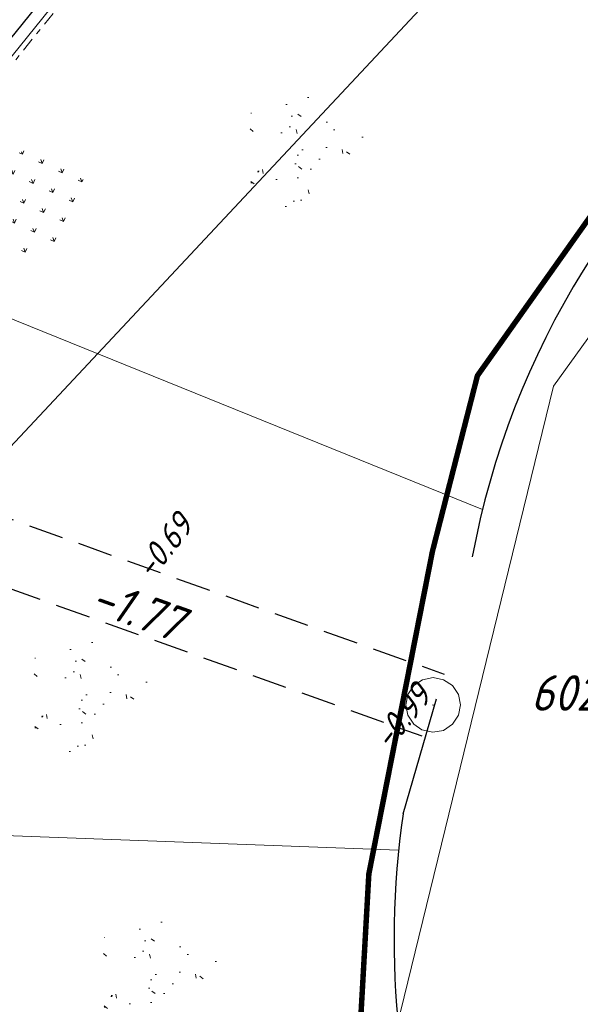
# Model space of a CAD drawing. Header units: metres. Extents: x 111546 to 149831, y 498798 to 507863.
# Tile 738 of 1056: x 111874 to 111884, y 501629 to 501647. Entities that reach past the tile are written whole.
import ezdxf
from ezdxf.enums import TextEntityAlignment as Align

# ---------------------------------------------------------------- set-up
doc = ezdxf.new("R2010")
doc.units = ezdxf.units.M
doc.linetypes.add('DASHDOT', pattern=[25.4, 12.7, -6.35, 0, -6.35])
doc.linetypes.add('DASHED', pattern=[19.05, 12.7, -6.35])
for name, color, linetype in [('0-hoogte mv-bestaand', 253, 'Continuous'), ('0-werkgrens', 210, 'FENCELINE1'), ('2-bs-Put Koppelstuk', 1, 'Continuous'), ('2-bs-Put Koppelstuk  nummer', 253, 'Continuous'), ('2-bs-Streng overstort', 252, 'DASHED'), ('2-bs-Streng persleiding', 252, 'RI-PERS'), ('2-bs-Streng regenwater  bobtot', 252, 'Continuous'), ('3-vw-band-ob 6x20', 30, 'Continuous'), ('W01_KANTSLOOT', 252, 'Continuous')]:
    doc.layers.add(name, color=color, linetype=linetype)
for name, color, linetype, lineweight in [('0-kadastrale percelen', 253, 'AI-KADASTRAAL', 9), ('2-YY-kolkleiding HWA 125mm', 150, 'Continuous', 15), ('3-nw-band-ob 10x20', 7, 'Continuous', 13), ('3-nw-band-ob 10x20-achterkant', 7, 'DASHDOT', 13), ('3-nw-maatvoering', 181, 'Continuous', 15), ('4-bs-gras', 253, 'Continuous', 9), ('4-nw-gazon', 7, 'Continuous', 5)]:
    doc.layers.add(name, color=color, linetype=linetype, lineweight=lineweight)
doc.styles.get("Standard").update_dxf_attribs({"font": 'isocp-ie.shx'})
doc.styles.add('veysel', font='isocp-ie.shx', dxfattribs={"height": 0.1})
doc.styles.add('Zaanstad', font='ARIALN.TTF')
doc.linetypes.add('AI-KADASTRAAL', pattern='A,5.5,-2,["K",Standard,S=1.8,R=0,X=0,Y=-0.9],-2,5.5,-2,[5,NLCS.SHX,S=0.75,R=0,X=0,Y=0],-2', length=19)
doc.linetypes.add('FENCELINE1', pattern='A,6.35,-2.54,[133,ltypeshp.shx,S=2.54,R=0,X=-2.54,Y=0],-2.54,25.4', length=36.83)
doc.linetypes.add('RI-PERS', pattern='A,7,-2,["P",Standard,S=1.8,R=0,X=-0.5,Y=-0.9],-2,7,-2,[102,NLCS.SHX,S=1,R=180,X=0,Y=0],-2', length=22)
doc.dimstyles.new('1-250', dxfattribs={"dimscale": 0.25, "dimtxt": 2, "dimasz": 2, "dimexe": 1, "dimexo": 1, "dimgap": 0.5, "dimtad": 1, "dimzin": 0, "dimdsep": 46, "dimtxsty": 'Zaanstad', "dimcen": 0, "dimclrd": 256, "dimclre": 256, "dimclrt": 256, "dimadec": 0, "dimazin": 0, "dimtfac": 1, "dimtofl": 0, "dimtmove": 0, "dimatfit": 3, "dimfxl": 1, "dimtfill": 1, "dimtolj": 1, "dimtzin": 0, "dimlwd": -1, "dimlwe": -1, "dimarcsym": 0})

# ---------------------------------------------------------------- blocks, each defined once
blk = doc.blocks.new('PUTRNB')
at = {"layer": '2-bs-Put Koppelstuk', "linetype": 'Continuous', "lineweight": 0, "flags": 128}
blk.add_lwpolyline([(0.001, 0.502), (0.193, 0.462), (0.357, 0.354), (0.465, 0.19), (0.503, 0), (0.467, -0.188), (0.357, -0.354), (0.191, -0.464), (-0.001, -0.498), (-0.203, -0.456), (-0.351, -0.354), (-0.461, -0.184), (-0.497, 0), (-0.459, 0.19), (-0.351, 0.354), (-0.191, 0.46), (0.001, 0.502)], dxfattribs=at)
at = {"layer": '2-bs-Put Koppelstuk', "linetype": 'Continuous', "lineweight": 0}
blk.add_point((0, 0), dxfattribs=at)
blk = doc.blocks.new('*D1027')
at = {"layer": '3-nw-maatvoering', "ltscale": 0.02, "transparency": 16777216}
blk.add_line((111866.127, 501633.268), (111863.621, 501633.572), dxfattribs=at)
blk.add_solid([(111863.631, 501633.655), (111863.611, 501633.489), (111863.124, 501633.632)], dxfattribs=at)
at = {"layer": 'Defpoints', "color": 0, "ltscale": 0.02, "transparency": 16777216}
for p in [(111863.124, 501633.632), (111878.015, 501631.826)]:
    blk.add_point(p, dxfattribs=at)
at = {"layer": '3-nw-maatvoering', "ltscale": 0.02, "transparency": 16777216, "insert": (111865.168, 501633.767), "char_height": 0.5, "attachment_point": 5, "rotation": 353.0817, "style": 'Zaanstad', "bg_fill": 3, "box_fill_scale": 1.1, "bg_fill_color": 256, "bg_fill_true_color": 13158600, "bg_fill_transparency": 0}
blk.add_mtext('\\A1;R15.00', dxfattribs=at)

msp = doc.modelspace()

# ---------------------------------------------------------------- hatches: boundary and pattern name
at = {"layer": '4-bs-gras'}
h = msp.add_hatch(dxfattribs=at)
h.set_pattern_fill('AGR-KRUIDEN', color=256, scale=0.04, pattern_type=2)
h.set_pattern_definition([(110.0468, (111853.0092, 501632.35383), (-0.3626612, 0.1687508), [0.075, -0.4906854]), (65.0468, (111853.0092, 501632.35383), (-0.362661, 0.168751), [0.075, -0.325]), (155.0468, (111853.0092, 501632.35383), (-0.168751, -0.362661), [0.075, -0.325])])
h.paths.add_polyline_path([(111875.4252, 501644.5486), (111874.7083, 501645.1407), (111874.0535, 501644.9018), (111873.4803, 501644.8968), (111873.4892, 501643.8861), (111873.7902, 501643.0612), (111874.7203, 501643.1177), (111875.1555, 501643.623), (111875.3422, 501643.8234)])
at = {"layer": '4-nw-gazon', "ltscale": 0.1}
h = msp.add_hatch(dxfattribs=at)
h.set_pattern_fill('AGR-GRAS_GAZON', color=256, scale=0.5, angle=-46.148, pattern_type=2)
h.set_pattern_definition([(308.76637, (112480.02095, 500915.7404), (0.9624805, 0.0527809), [0, -0.76, 0, -0.85, 0, -0.8125]), (278.76637, (112480.021, 500915.7404), (1.4302849, -0.8534867), [0, -0.41, 0, -0.685, 0, -0.2625]), (238.76637, (112480.00735, 500916.3552), (0.037241, -1.5566281), [0, -0.25, 0, -0.9, 0, -1.175]), (228.76637, (112480.0074, 500916.3552), (0.4719491, -1.4929976), [0, -0.125, 0, -0.59, 0, -0.675]), (322.26637, (112481.8974, 500917.0522), (0.8731955, 0.27140796), [0.075, -1.04775]), (281.26637, (112478.08834, 500916.968), (0.83706867, -0.3680336), [0.075, -1.04775])])
edge = h.paths.add_edge_path()
edge.add_arc((111879.4032, 501644.9923), 1.1599, 0, 360)
h = msp.add_hatch(dxfattribs=at)
h.set_pattern_fill('AGR-GRAS_GAZON', color=256, scale=0.5, angle=-46.148, pattern_type=2)
h.set_pattern_definition([(308.76637, (112477.3425, 500900.6668), (0.9624805, 0.0527809), [0, -0.76, 0, -0.85, 0, -0.8125]), (278.76637, (112477.3425, 500900.6668), (1.4302849, -0.8534867), [0, -0.41, 0, -0.685, 0, -0.2625]), (238.76637, (112477.3289, 500901.2817), (0.037241, -1.5566281), [0, -0.25, 0, -0.9, 0, -1.175]), (228.76637, (112477.3289, 500901.2817), (0.4719491, -1.4929976), [0, -0.125, 0, -0.59, 0, -0.675]), (322.26637, (112479.219, 500901.9786), (0.8731955, 0.27140796), [0.075, -1.04775]), (281.26637, (112475.4099, 500901.8944), (0.83706867, -0.3680336), [0.075, -1.04775])])
edge = h.paths.add_edge_path()
edge.add_arc((111876.7247, 501629.9187), 1.1599, 0, 360)

# ---------------------------------------------------------------- linework, layer by layer
at = {"layer": '0-hoogte mv-bestaand'}
msp.add_line((111881.263, 501632.889), (111881.873, 501634.988), dxfattribs=at)
at = {"layer": '0-kadastrale percelen', "ltscale": 0.25}
msp.add_lwpolyline([(112037.14, 501633.257), (112025.655, 501633.182), (112014.682, 501633.21), (111981.912, 501634.69), (111969.056, 501635.198), (111961.515, 501636.619), (111954.375, 501639.795), (111946.752, 501647.153), (111941.928, 501651.37), (111931.692, 501657.451), (111923.126, 501659.868), (111915.69, 501660.061), (111906.007, 501657.883), (111901.722, 501656.27), (111895.975, 501652.635), (111887.443, 501645.473), (111884.009, 501640.703), (111881.075, 501628.693)], dxfattribs=at)
at = {"layer": '0-werkgrens', "ltscale": 0.1, "const_width": 0.1}
msp.add_lwpolyline([(111896.0491, 501655.0488), (111896.7558, 501654.4367), (111885.7137, 501645.2628), (111882.6209, 501640.897), (111881.7988, 501637.6856), (111880.637, 501631.7877), (111880.385, 501627.2853), (111882.9073, 501622.6304), (111885.1627, 501618.6761), (111887.9983, 501616.7073), (111894.4677, 501614.2373), (111906.8514, 501616.2953), (111909.2751, 501616.5215)], dxfattribs=at)
at = {"layer": '2-bs-Streng overstort', "ltscale": 0.05, "flags": 128}
for points in [[(111849.3262, 501647.1409), (111882.0102, 501635.4419)], [(111848.9218, 501646.0111), (111881.6058, 501634.3121)]]:
    msp.add_lwpolyline(points, dxfattribs=at)
at = {"layer": '2-bs-Streng persleiding', "ltscale": 0.2, "flags": 128}
msp.add_lwpolyline([(111791.91, 501578.337), (111793.619, 501580.618), (111802.148, 501573.432), (111804.842, 501573.731), (111825.042, 501594.842), (111850.33, 501612.658), (111872.59, 501636.572), (111873.637, 501639.117), (111899.895, 501667.194)], dxfattribs=at)
at = {"layer": '2-YY-kolkleiding HWA 125mm', "ltscale": 0.06}
msp.add_lwpolyline([(111855.6161, 501651.5623), (111855.9566, 501651.8867), (111856.9925, 501651.4257), (111869.4289, 501643.8282), (111882.7136, 501638.4507)], dxfattribs=at)
at = {"layer": '3-nw-band-ob 10x20'}
msp.add_lwpolyline([(111865.8408, 501636.4822), (111889.4227, 501665.7243, 0.0538909), (111931.6098, 501728.6329)], format="xyb", dxfattribs=at)
at = {"layer": '3-nw-band-ob 10x20-achterkant', "ltscale": 0.02}
msp.add_lwpolyline([(111865.9325, 501636.4367), (111889.4999, 501665.6607, 0.0538327), (111931.6608, 501728.5149)], format="xyb", dxfattribs=at)
at = {"layer": '3-vw-band-ob 6x20', "ltscale": 0.05}
msp.add_lwpolyline([(111879.828, 501654.166), (111872.697, 501645.339), (111863.895, 501634.003), (111883.433, 501615.679)], dxfattribs=at)
at = {"layer": 'W01_KANTSLOOT'}
for centre, radius, start, end in [((111897.4381, 501634.8274), 15.1637, 126.84076, 169.52595), ((111897.3213, 501630.5859), 16.2226, 171.83821, 228.12225)]:
    msp.add_arc(centre, radius, start, end, dxfattribs=at)

# ---------------------------------------------------------------- block references
at = {"layer": '0-hoogte mv-bestaand'}
msp.add_blockref('PUTRNB', (111881.808, 501634.877), dxfattribs=at)

# ---------------------------------------------------------------- texts
at = {"layer": '0-hoogte mv-bestaand', "style": 'veysel', "oblique": 15}
for s, p in [('-0.69', (111877.0641, 501637.6421)), ('-0.99', (111881.4133, 501634.5261))]:
    msp.add_text(s, height=0.45, rotation=52, dxfattribs=at).set_placement(p, align=Align.CENTER)
at = {"layer": '2-bs-Put Koppelstuk  nummer', "oblique": 15}
msp.add_text('60220', height=0.65, dxfattribs=at).set_placement((111883.5955, 501634.577), align=Align.BOTTOM_LEFT)
at = {"layer": '2-bs-Streng regenwater  bobtot', "oblique": 15}
msp.add_text('-1.77', height=0.65, rotation=340.30554, dxfattribs=at).set_placement((111875.4413, 501636.4143), align=Align.BOTTOM_LEFT)

# ---------------------------------------------------------------- next in the draw order: dimensions: what is measured, and where the dimension line sits
at = {"layer": '3-nw-maatvoering', "ltscale": 0.02}
dim = msp.add_radius_dim(center=(111878.0152, 501631.8255), mpoint=(111863.1244, 501633.6323), dimstyle='1-250', dxfattribs=at)
dim.commit()
dim.dimension.update_dxf_attribs({"geometry": '*D1027', "text_midpoint": (111865.122, 501633.3899), "dimtype": 164})

# ---------------------------------------------------------------- next in the draw order: hatches: boundary and pattern name
at = {"layer": '4-nw-gazon', "ltscale": 0.1}
h = msp.add_hatch(dxfattribs=at)
h.set_pattern_fill('AGR-GRAS_GAZON', color=256, scale=0.5, angle=-46.148, pattern_type=2)
h.set_pattern_definition([(308.76637, (112476.07574, 500905.777), (0.9624805, 0.0527809), [0, -0.76, 0, -0.85, 0, -0.8125]), (278.76637, (112476.0757, 500905.777), (1.4302849, -0.8534867), [0, -0.41, 0, -0.685, 0, -0.2625]), (238.76637, (112476.06215, 500906.3919), (0.037241, -1.5566281), [0, -0.25, 0, -0.9, 0, -1.175]), (228.76637, (112476.0622, 500906.3919), (0.4719491, -1.4929976), [0, -0.125, 0, -0.59, 0, -0.675]), (322.26637, (112477.9522, 500907.0888), (0.8731955, 0.27140796), [0.075, -1.04775]), (281.26637, (112474.14314, 500907.0046), (0.83706867, -0.3680336), [0.075, -1.04775])])
edge = h.paths.add_edge_path()
edge.add_arc((111875.458, 501635.029), 1.1599, 0, 360)

# ---------------------------------------------------------------- next in the draw order: linework, layer by layer
at = {"layer": '2-YY-kolkleiding HWA 125mm', "ltscale": 0.06}
msp.add_lwpolyline([(111858.9858, 501625.068), (111859.212, 501624.6169), (111859.7943, 501624.5183), (111865.2055, 501627.311), (111871.1905, 501632.5956), (111881.1817, 501632.2251)], dxfattribs=at)

doc.saveas('drawing.dxf')
